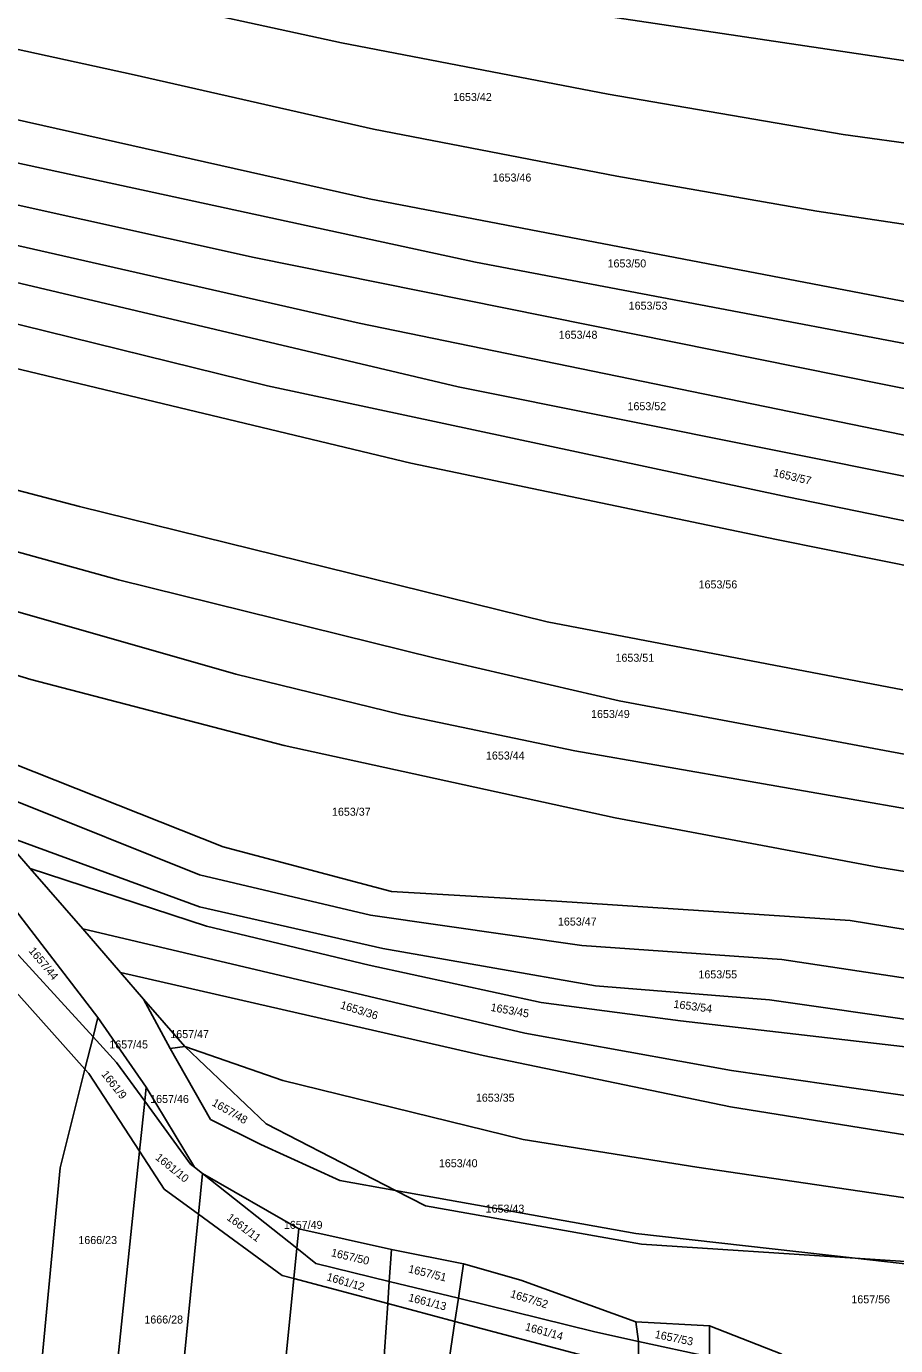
# Model space of a CAD drawing. Extents: x -563148 to -561712, y -1182311 to -1179502.
# Drawn here: x -562287.9 to -562125, y -1181834.3 to -1181586.9 of the extents above; entities that cross this region are included whole.
import ezdxf

# ---------------------------------------------------------------- set-up
doc = ezdxf.new("R2010")
doc.units = 0
doc.layers.add('Vrstva 55', color=7, linetype='Continuous')
doc.layers.add('Vrstva 57', color=7, linetype='Continuous')

msp = doc.modelspace()

# ---------------------------------------------------------------- linework, layer by layer
at = {"layer": 'Vrstva 55'}
for p, q in [((-562339.34, -1181565.9), (-562228.91, -1181590)), ((-562340.98, -1181580.09), (-562267.73, -1181596)), ((-562184.36, -1181584.27), (-562114.53, -1181594.66)), ((-562228.91, -1181590), (-562178.89, -1181599.65)), ((-562342.42, -1181592.63), (-562223.73, -1181619.23)), ((-562267.73, -1181596), (-562222.92, -1181606.16)), ((-562178.89, -1181599.65), (-562134.86, -1181607.2)), ((-562343.37, -1181600.87), (-562203.8, -1181631.14)), ((-562222.92, -1181606.16), (-562177.32, -1181615.02)), ((-562134.86, -1181607.2), (-562102.74, -1181611.61)), ((-562344.23, -1181608.36), (-562245.26, -1181630.22)), ((-562345.05, -1181615.44), (-562225.56, -1181642.59)), ((-562177.32, -1181615.02), (-562139.81, -1181621.54)), ((-562117.42, -1181639.63), (-562223.73, -1181619.23)), ((-562345.78, -1181621.75), (-562207.01, -1181654.51)), ((-562139.81, -1181621.54), (-562110.37, -1181625.97)), ((-562346.62, -1181628.82), (-562242.74, -1181654.28)), ((-562117.42, -1181656.05), (-562245.26, -1181630.22)), ((-562116.38, -1181647.71), (-562203.8, -1181631.14)), ((-562347.61, -1181637.2), (-562215.91, -1181668.82)), ((-562225.56, -1181642.59), (-562115.6, -1181665.17)), ((-562242.74, -1181654.28), (-562145.39, -1181675.12)), ((-562207.01, -1181654.51), (-562116.12, -1181672.73)), ((-562350.08, -1181658.05), (-562278.01, -1181676.96)), ((-562351.29, -1181668.29), (-562270.68, -1181690.7)), ((-562147.39, -1181683.15), (-562215.91, -1181668.82)), ((-562106.22, -1181683.15), (-562145.39, -1181675.12)), ((-562278.01, -1181676.96), (-562190.37, -1181698.53)), ((-562073.13, -1181698.01), (-562147.39, -1181683.15)), ((-562270.68, -1181690.7), (-562211.36, -1181705.37)), ((-562300, -1181693.68), (-562248.69, -1181708.34)), ((-562123.68, -1181711.3), (-562190.37, -1181698.53)), ((-562287.09, -1181709.38), (-562321.53, -1181698.95)), ((-562211.36, -1181705.37), (-562176.83, -1181713.38)), ((-562248.69, -1181708.34), (-562217.77, -1181715.9)), ((-562239.61, -1181721.72), (-562287.09, -1181709.38)), ((-562017.64, -1181743.1), (-562176.83, -1181713.38)), ((-562217.77, -1181715.9), (-562185.16, -1181722.77)), ((-562177.61, -1181735.28), (-562239.61, -1181721.72)), ((-562076.52, -1181741.79), (-562185.16, -1181722.77)), ((-562251.08, -1181740.75), (-562290.42, -1181725.11)), ((-562255.51, -1181745.96), (-562290.68, -1181731.89)), ((-562128.36, -1181744.56), (-562177.61, -1181735.28)), ((-562308.73, -1181739.94), (-562275.46, -1181776.35)), ((-562292.88, -1181738.3), (-562255.51, -1181751.96)), ((-562292.88, -1181738.3), (-562287.23, -1181744.81)), ((-562219.55, -1181749.09), (-562251.08, -1181740.75)), ((-562296.54, -1181744.09), (-562274.55, -1181772.73)), ((-562287.23, -1181744.81), (-562254.2, -1181755.61)), ((-562277.39, -1181756.14), (-562287.23, -1181744.81)), ((-562128.36, -1181744.56), (-562082.52, -1181751.96)), ((-562308.02, -1181747.77), (-562276.99, -1181782.4)), ((-562223.46, -1181753.52), (-562255.51, -1181745.96)), ((-562188.55, -1181750.92), (-562219.55, -1181749.09)), ((-562221.12, -1181759.78), (-562255.51, -1181751.96)), ((-562133.58, -1181754.56), (-562188.55, -1181750.92)), ((-562223.72, -1181762.9), (-562254.2, -1181755.61)), ((-562183.86, -1181759.26), (-562223.46, -1181753.52)), ((-562072.62, -1181764.47), (-562133.58, -1181754.56)), ((-562277.39, -1181756.14), (-562194.54, -1181775.68)), ((-562270.33, -1181764.27), (-562277.39, -1181756.14)), ((-562181.26, -1181766.81), (-562221.12, -1181759.78)), ((-562146.35, -1181761.86), (-562183.86, -1181759.26)), ((-562191.49, -1181769.92), (-562223.72, -1181762.9)), ((-562082.26, -1181771.51), (-562146.35, -1181761.86)), ((-562270.33, -1181764.27), (-562202.36, -1181779.85)), ((-562270.33, -1181764.27), (-562265.97, -1181769.29)), ((-562148.69, -1181769.42), (-562181.26, -1181766.81)), ((-562265.97, -1181769.29), (-562258.26, -1181778.17)), ((-562265.97, -1181769.29), (-562260.98, -1181778.54)), ((-562191.49, -1181769.92), (-562165.36, -1181773.33)), ((-562081.47, -1181779.06), (-562148.69, -1181769.42)), ((-562275.46, -1181776.35), (-562274.55, -1181772.73)), ((-562274.55, -1181772.73), (-562265.5, -1181785.77)), ((-562082.26, -1181782.97), (-562165.36, -1181773.33)), ((-562276.99, -1181782.4), (-562275.46, -1181776.35)), ((-562275.46, -1181776.35), (-562271.07, -1181781.16)), ((-562155.82, -1181782.65), (-562194.54, -1181775.68)), ((-562260.98, -1181778.54), (-562258.26, -1181778.17)), ((-562260.98, -1181778.54), (-562253.42, -1181791.83)), ((-562258.26, -1181778.17), (-562239.87, -1181784.54)), ((-562243, -1181792.65), (-562258.26, -1181778.17)), ((-562155.98, -1181789.49), (-562202.36, -1181779.85)), ((-562281.65, -1181800.91), (-562276.99, -1181782.4)), ((-562276.99, -1181782.4), (-562276.24, -1181783.24)), ((-562271.07, -1181781.16), (-562265.78, -1181788.42)), ((-562155.82, -1181782.65), (-562103.1, -1181790.27)), ((-562276.24, -1181783.24), (-562266.75, -1181797.82)), ((-562194.83, -1181795.59), (-562239.87, -1181784.54)), ((-562265.78, -1181788.42), (-562265.5, -1181785.77)), ((-562265.5, -1181785.77), (-562256.45, -1181800.78)), ((-562266.75, -1181797.82), (-562265.78, -1181788.42)), ((-562265.78, -1181788.42), (-562257.17, -1181800.21)), ((-562107.27, -1181797.31), (-562155.98, -1181789.49)), ((-562253.42, -1181791.83), (-562244.04, -1181796.53)), ((-562243, -1181792.65), (-562218.79, -1181805.16)), ((-562244.04, -1181796.53), (-562229.19, -1181803.3)), ((-562162.28, -1181800.81), (-562194.83, -1181795.59)), ((-562272.94, -1181857.33), (-562266.75, -1181797.82)), ((-562266.75, -1181797.82), (-562262.13, -1181804.93)), ((-562285.86, -1181845.74), (-562281.65, -1181800.91)), ((-562257.17, -1181800.21), (-562256.45, -1181800.78)), ((-562256.45, -1181800.78), (-562254.95, -1181801.97)), ((-562255.7, -1181809.63), (-562254.95, -1181801.97)), ((-562254.95, -1181801.97), (-562236.91, -1181812.37)), ((-562254.95, -1181801.97), (-562237.27, -1181815.99)), ((-562104.28, -1181809.37), (-562162.28, -1181800.81)), ((-562262.13, -1181804.93), (-562255.7, -1181809.63)), ((-562229.19, -1181803.3), (-562218.79, -1181805.16)), ((-562218.79, -1181805.16), (-562173.7, -1181813.21)), ((-562218.79, -1181805.16), (-562213.15, -1181808.07)), ((-562260.84, -1181861.97), (-562255.7, -1181809.63)), ((-562255.7, -1181809.63), (-562240.01, -1181821.11)), ((-562172.66, -1181815.23), (-562213.15, -1181808.07)), ((-562237.27, -1181815.99), (-562236.91, -1181812.37)), ((-562219.53, -1181816.25), (-562236.91, -1181812.37)), ((-562173.7, -1181813.21), (-562132.64, -1181817.87)), ((-562237.83, -1181821.69), (-562237.27, -1181815.99)), ((-562237.27, -1181815.99), (-562233.69, -1181818.83)), ((-562219.94, -1181822.2), (-562219.53, -1181816.25)), ((-562206.02, -1181818.93), (-562219.53, -1181816.25)), ((-562172.66, -1181815.23), (-562132.64, -1181817.87)), ((-562233.69, -1181818.83), (-562219.94, -1181822.2)), ((-562206.99, -1181825.38), (-562206.02, -1181818.93)), ((-562195.29, -1181822.01), (-562206.02, -1181818.93)), ((-562132.64, -1181817.87), (-562015.3, -1181831.19)), ((-562132.64, -1181817.87), (-561999, -1181826.69)), ((-562240.01, -1181821.11), (-562237.83, -1181821.69)), ((-562239.79, -1181841.5), (-562237.83, -1181821.69)), ((-562237.83, -1181821.69), (-562220.23, -1181826.37)), ((-562220.23, -1181826.37), (-562219.94, -1181822.2)), ((-562219.94, -1181822.2), (-562206.99, -1181825.38)), ((-562195.29, -1181822.01), (-562173.73, -1181829.77)), ((-562221.88, -1181850.16), (-562220.23, -1181826.37)), ((-562220.23, -1181826.37), (-562207.64, -1181829.73)), ((-562207.64, -1181829.73), (-562206.99, -1181825.38)), ((-562206.99, -1181825.38), (-562181.39, -1181831.65)), ((-562209.39, -1181841.4), (-562207.64, -1181829.73)), ((-562207.64, -1181829.73), (-562183.58, -1181836.13)), ((-562173.73, -1181829.77), (-562173.2, -1181833.45)), ((-562159.92, -1181830.56), (-562173.73, -1181829.77)), ((-562181.39, -1181831.65), (-562173.2, -1181833.45)), ((-562159.92, -1181830.56), (-562159.91, -1181836.38)), ((-562159.92, -1181830.56), (-562146.35, -1181835.88)), ((-562173.25, -1181838.28), (-562173.2, -1181833.45)), ((-562173.2, -1181833.45), (-562159.91, -1181836.38))]:
    msp.add_line(p, q, dxfattribs=at)

# ---------------------------------------------------------------- texts
at = {"layer": 'Vrstva 57'}
for s, p in [('1653/42', (-562207.98, -1181600.91)), ('1653/46', (-562200.56, -1181616.01)), ('1653/50', (-562179.03, -1181632.11)), ('1653/53', (-562175.07, -1181640.03)), ('1653/48', (-562188.18, -1181645.48)), ('1653/52', (-562175.29, -1181658.88)), ('1653/56', (-562161.97, -1181692.29)), ('1653/51', (-562177.54, -1181706.04)), ('1653/49', (-562182.12, -1181716.58)), ('1653/44', (-562201.82, -1181724.37)), ('1653/37', (-562230.68, -1181734.91)), ('1653/47', (-562188.33, -1181755.5)), ('1653/55', (-562162, -1181765.4)), ('1657/47', (-562260.98, -1181776.6)), ('1657/45', (-562272.41, -1181778.54)), ('1657/46', (-562264.75, -1181788.76)), ('1653/35', (-562203.71, -1181788.52)), ('1653/40', (-562210.64, -1181800.81)), ('1653/43', (-562201.88, -1181809.32)), ('1657/49', (-562239.7, -1181812.36)), ('1666/23', (-562278.21, -1181815.21)), ('1657/56', (-562133.33, -1181826.32)), ('1666/28', (-562265.84, -1181830.11))]:
    msp.add_text(s, height=1.5, dxfattribs=at).set_placement(p)
for s, rotation, p in [('1653/57', 346.8708, (-562148.09, -1181671.23)), ('1657/44', 309.6476, (-562287.61, -1181760.29)), ('1653/36', 342.6493, (-562229.24, -1181771)), ('1653/45', 349.835, (-562201.03, -1181771.49)), ('1653/54', 352.4525, (-562166.73, -1181770.9)), ('1661/9', 308.5462, (-562273.99, -1181783.41)), ('1657/48', 329.8173, (-562253.32, -1181789.13)), ('1661/10', 321.0044, (-562263.9, -1181799.22)), ('1661/11', 323.0531, (-562250.52, -1181810.54)), ('1657/50', 346.7173, (-562230.95, -1181817.47)), ('1657/51', 346.1334, (-562216.47, -1181820.51)), ('1661/12', 343.3958, (-562231.8, -1181821.97)), ('1661/13', 345.564, (-562216.47, -1181825.87)), ('1657/52', 342.6249, (-562197.38, -1181825.14)), ('1661/14', 344.5394, (-562194.59, -1181831.34)), ('1657/53', 348.3688, (-562170.26, -1181832.8))]:
    msp.add_text(s, height=1.5, rotation=rotation, dxfattribs=at).set_placement(p)

doc.saveas('drawing.dxf')
